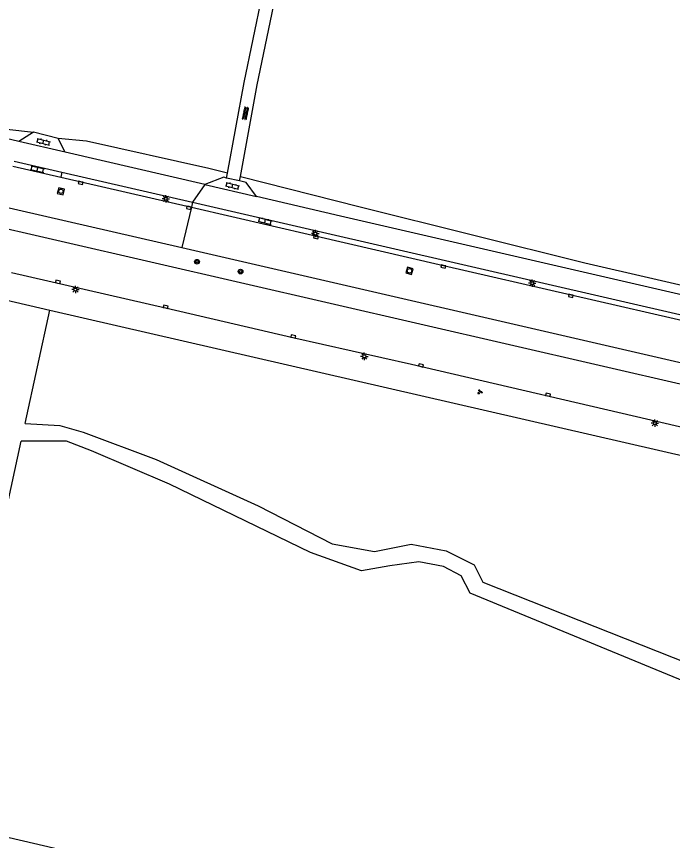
# Model space of a CAD drawing. Extents: x 124000 to 129000, y 395500 to 397503.
# Drawn here: x 128012.2 to 128122.6, y 397222.4 to 397361.1 of the extents above; entities that cross this region are included whole.
import ezdxf

# ---------------------------------------------------------------- set-up
doc = ezdxf.new("R2010")
doc.units = 0
for name, color, linetype in [('gg-afsc-draadraster', 7, 'Continuous'), ('gg-afsc-hekwerk', 7, 'Continuous'), ('gg-knt-onverhard', 7, 'Continuous'), ('gg-knt-verharding', 7, 'Continuous'), ('gt-grn-weggrens', 7, 'Continuous'), ('gt-symb-boom', 7, 'Continuous'), ('gt-symb-groenvak', 7, 'Continuous'), ('gt-symb-klinker verharding', 7, 'Continuous'), ('gt-symb-kolk', 7, 'Continuous'), ('gt-symb-lichtmast', 7, 'Continuous'), ('gt-symb-overige verharding', 7, 'Continuous'), ('gt-symb-rioolschacht', 7, 'Continuous')]:
    doc.layers.add(name, color=color, linetype=linetype)

# ---------------------------------------------------------------- blocks, each defined once
blk = doc.blocks.new('gt0-KL1')
at = {"layer": 'gt-symb-klinker verharding'}
for p, q in [((-1.15, 0.3), (1.15, 0.3)), ((-1, -0.3), (-1, 0.3)), ((-0.5, 0.3), (-0.5, 0.45)), ((0, -0.3), (0, 0.3)), ((0.5, 0.3), (0.5, 0.45)), ((1, -0.3), (1, 0.3)), ((-1.15, -0.3), (1.15, -0.3)), ((-0.5, -0.45), (-0.5, -0.3)), ((0.5, -0.45), (0.5, -0.3))]:
    blk.add_line(p, q, dxfattribs=at)
blk = doc.blocks.new('gt0-OVH')
at = {"layer": 'gt-symb-overige verharding'}
for points in [[(-0.97, 0.3), (-0.97, 0.31), (-0.96, 0.32), (-0.97, 0.33), (-0.97, 0.34), (-0.98, 0.35), (-0.99, 0.35), (-1, 0.36), (-1.01, 0.35), (-1.02, 0.35), (-1.03, 0.34), (-1.03, 0.33), (-1.04, 0.32), (-1.03, 0.31), (-1.03, 0.3), (-1.02, 0.29), (-1.01, 0.29), (-1, 0.28), (-0.99, 0.29), (-0.98, 0.29)], [(-0.87, 0.11), (-0.87, 0.12), (-0.86, 0.13), (-0.87, 0.14), (-0.87, 0.15), (-0.88, 0.16), (-0.89, 0.16), (-0.9, 0.16), (-0.91, 0.16), (-0.92, 0.16), (-0.93, 0.15), (-0.93, 0.14), (-0.94, 0.13), (-0.93, 0.12), (-0.93, 0.11), (-0.92, 0.1), (-0.91, 0.09), (-0.9, 0.09), (-0.89, 0.09), (-0.88, 0.1)], [(-0.77, 0.3), (-0.77, 0.31), (-0.76, 0.32), (-0.77, 0.33), (-0.77, 0.34), (-0.78, 0.35), (-0.79, 0.35), (-0.8, 0.36), (-0.81, 0.35), (-0.82, 0.35), (-0.83, 0.34), (-0.83, 0.33), (-0.84, 0.32), (-0.83, 0.31), (-0.83, 0.3), (-0.82, 0.29), (-0.81, 0.29), (-0.8, 0.28), (-0.79, 0.29), (-0.78, 0.29)], [(-0.67, 0.11), (-0.67, 0.12), (-0.66, 0.13), (-0.67, 0.14), (-0.67, 0.15), (-0.68, 0.16), (-0.69, 0.16), (-0.7, 0.16), (-0.71, 0.16), (-0.72, 0.16), (-0.73, 0.15), (-0.73, 0.14), (-0.74, 0.13), (-0.73, 0.12), (-0.73, 0.11), (-0.72, 0.1), (-0.71, 0.09), (-0.7, 0.09), (-0.69, 0.09), (-0.68, 0.1)], [(-0.57, 0.3), (-0.57, 0.31), (-0.56, 0.32), (-0.57, 0.33), (-0.57, 0.34), (-0.58, 0.35), (-0.59, 0.35), (-0.6, 0.36), (-0.61, 0.35), (-0.62, 0.35), (-0.63, 0.34), (-0.63, 0.33), (-0.64, 0.32), (-0.63, 0.31), (-0.63, 0.3), (-0.62, 0.29), (-0.61, 0.29), (-0.6, 0.28), (-0.59, 0.29), (-0.58, 0.29)], [(-0.47, 0.11), (-0.47, 0.12), (-0.46, 0.13), (-0.47, 0.14), (-0.47, 0.15), (-0.48, 0.16), (-0.49, 0.16), (-0.5, 0.16), (-0.51, 0.16), (-0.52, 0.16), (-0.53, 0.15), (-0.53, 0.14), (-0.54, 0.13), (-0.53, 0.12), (-0.53, 0.11), (-0.52, 0.1), (-0.51, 0.09), (-0.5, 0.09), (-0.49, 0.09), (-0.48, 0.1)], [(-0.37, 0.3), (-0.37, 0.31), (-0.36, 0.32), (-0.37, 0.33), (-0.37, 0.34), (-0.38, 0.35), (-0.39, 0.35), (-0.4, 0.36), (-0.41, 0.35), (-0.42, 0.35), (-0.43, 0.34), (-0.43, 0.33), (-0.44, 0.32), (-0.43, 0.31), (-0.43, 0.3), (-0.42, 0.29), (-0.41, 0.29), (-0.4, 0.28), (-0.39, 0.29), (-0.38, 0.29)], [(-0.27, 0.11), (-0.27, 0.12), (-0.26, 0.13), (-0.27, 0.14), (-0.27, 0.15), (-0.28, 0.16), (-0.29, 0.16), (-0.3, 0.16), (-0.31, 0.16), (-0.32, 0.16), (-0.33, 0.15), (-0.33, 0.14), (-0.34, 0.13), (-0.33, 0.12), (-0.33, 0.11), (-0.32, 0.1), (-0.31, 0.09), (-0.3, 0.09), (-0.29, 0.09), (-0.28, 0.1)], [(-0.17, 0.3), (-0.17, 0.31), (-0.16, 0.32), (-0.17, 0.33), (-0.17, 0.34), (-0.18, 0.35), (-0.19, 0.35), (-0.2, 0.36), (-0.21, 0.35), (-0.22, 0.35), (-0.23, 0.34), (-0.23, 0.33), (-0.24, 0.32), (-0.23, 0.31), (-0.23, 0.3), (-0.22, 0.29), (-0.21, 0.29), (-0.2, 0.28), (-0.19, 0.29), (-0.18, 0.29)], [(-0.07, 0.11), (-0.07, 0.12), (-0.06, 0.13), (-0.07, 0.14), (-0.07, 0.15), (-0.08, 0.16), (-0.09, 0.16), (-0.1, 0.16), (-0.11, 0.16), (-0.12, 0.16), (-0.13, 0.15), (-0.13, 0.14), (-0.14, 0.13), (-0.13, 0.12), (-0.13, 0.11), (-0.12, 0.1), (-0.11, 0.09), (-0.1, 0.09), (-0.09, 0.09), (-0.08, 0.1)], [(0.03, 0.3), (0.03, 0.31), (0.04, 0.32), (0.03, 0.33), (0.03, 0.34), (0.02, 0.35), (0.01, 0.35), (0, 0.36), (-0.01, 0.35), (-0.02, 0.35), (-0.03, 0.34), (-0.03, 0.33), (-0.04, 0.32), (-0.03, 0.31), (-0.03, 0.3), (-0.02, 0.29), (-0.01, 0.29), (0, 0.28), (0.01, 0.29), (0.02, 0.29)], [(0.13, 0.11), (0.13, 0.12), (0.14, 0.13), (0.13, 0.14), (0.13, 0.15), (0.12, 0.16), (0.11, 0.16), (0.1, 0.16), (0.09, 0.16), (0.08, 0.16), (0.07, 0.15), (0.07, 0.14), (0.06, 0.13), (0.07, 0.12), (0.07, 0.11), (0.08, 0.1), (0.09, 0.09), (0.1, 0.09), (0.11, 0.09), (0.12, 0.1)], [(0.23, 0.3), (0.23, 0.31), (0.24, 0.32), (0.23, 0.33), (0.23, 0.34), (0.22, 0.35), (0.21, 0.35), (0.2, 0.36), (0.19, 0.35), (0.18, 0.35), (0.17, 0.34), (0.17, 0.33), (0.16, 0.32), (0.17, 0.31), (0.17, 0.3), (0.18, 0.29), (0.19, 0.29), (0.2, 0.28), (0.21, 0.29), (0.22, 0.29)], [(0.33, 0.11), (0.33, 0.12), (0.34, 0.13), (0.33, 0.14), (0.33, 0.15), (0.32, 0.16), (0.31, 0.16), (0.3, 0.16), (0.29, 0.16), (0.28, 0.16), (0.27, 0.15), (0.27, 0.14), (0.26, 0.13), (0.27, 0.12), (0.27, 0.11), (0.28, 0.1), (0.29, 0.09), (0.3, 0.09), (0.31, 0.09), (0.32, 0.1)], [(0.43, 0.3), (0.43, 0.31), (0.44, 0.32), (0.43, 0.33), (0.43, 0.34), (0.42, 0.35), (0.41, 0.35), (0.4, 0.36), (0.39, 0.35), (0.38, 0.35), (0.37, 0.34), (0.37, 0.33), (0.36, 0.32), (0.37, 0.31), (0.37, 0.3), (0.38, 0.29), (0.39, 0.29), (0.4, 0.28), (0.41, 0.29), (0.42, 0.29)], [(0.53, 0.11), (0.53, 0.12), (0.54, 0.13), (0.53, 0.14), (0.53, 0.15), (0.52, 0.16), (0.51, 0.16), (0.5, 0.16), (0.49, 0.16), (0.48, 0.16), (0.47, 0.15), (0.47, 0.14), (0.46, 0.13), (0.47, 0.12), (0.47, 0.11), (0.48, 0.1), (0.49, 0.09), (0.5, 0.09), (0.51, 0.09), (0.52, 0.1)], [(0.63, 0.3), (0.63, 0.31), (0.64, 0.32), (0.63, 0.33), (0.63, 0.34), (0.62, 0.35), (0.61, 0.35), (0.6, 0.36), (0.59, 0.35), (0.58, 0.35), (0.57, 0.34), (0.57, 0.33), (0.56, 0.32), (0.57, 0.31), (0.57, 0.3), (0.58, 0.29), (0.59, 0.29), (0.6, 0.28), (0.61, 0.29), (0.62, 0.29)], [(0.73, 0.11), (0.73, 0.12), (0.74, 0.13), (0.73, 0.14), (0.73, 0.15), (0.72, 0.16), (0.71, 0.16), (0.7, 0.16), (0.69, 0.16), (0.68, 0.16), (0.67, 0.15), (0.67, 0.14), (0.66, 0.13), (0.67, 0.12), (0.67, 0.11), (0.68, 0.1), (0.69, 0.09), (0.7, 0.09), (0.71, 0.09), (0.72, 0.1)], [(0.83, 0.3), (0.83, 0.31), (0.84, 0.32), (0.83, 0.33), (0.83, 0.34), (0.82, 0.35), (0.81, 0.35), (0.8, 0.36), (0.79, 0.35), (0.78, 0.35), (0.77, 0.34), (0.77, 0.33), (0.76, 0.32), (0.77, 0.31), (0.77, 0.3), (0.78, 0.29), (0.79, 0.29), (0.8, 0.28), (0.81, 0.29), (0.82, 0.29)], [(0.93, 0.11), (0.93, 0.12), (0.94, 0.13), (0.93, 0.14), (0.93, 0.15), (0.92, 0.16), (0.91, 0.16), (0.9, 0.16), (0.89, 0.16), (0.88, 0.16), (0.87, 0.15), (0.87, 0.14), (0.86, 0.13), (0.87, 0.12), (0.87, 0.11), (0.88, 0.1), (0.89, 0.09), (0.9, 0.09), (0.91, 0.09), (0.92, 0.1)], [(1.03, 0.3), (1.03, 0.31), (1.04, 0.32), (1.03, 0.33), (1.03, 0.34), (1.02, 0.35), (1.01, 0.35), (1, 0.36), (0.99, 0.35), (0.98, 0.35), (0.97, 0.34), (0.97, 0.33), (0.96, 0.32), (0.97, 0.31), (0.97, 0.3), (0.98, 0.29), (0.99, 0.29), (1, 0.28), (1.01, 0.29), (1.02, 0.29)], [(-0.97, -0.14), (-0.97, -0.13), (-0.96, -0.12), (-0.97, -0.11), (-0.97, -0.1), (-0.98, -0.09), (-0.99, -0.09), (-1, -0.08), (-1.01, -0.09), (-1.02, -0.09), (-1.03, -0.1), (-1.03, -0.11), (-1.04, -0.12), (-1.03, -0.13), (-1.03, -0.14), (-1.02, -0.15), (-1.01, -0.15), (-1, -0.16), (-0.99, -0.15), (-0.98, -0.15)], [(-0.87, -0.33), (-0.87, -0.32), (-0.86, -0.31), (-0.87, -0.3), (-0.87, -0.29), (-0.88, -0.28), (-0.89, -0.28), (-0.9, -0.28), (-0.91, -0.28), (-0.92, -0.28), (-0.93, -0.29), (-0.93, -0.3), (-0.94, -0.31), (-0.93, -0.32), (-0.93, -0.33), (-0.92, -0.34), (-0.91, -0.35), (-0.9, -0.35), (-0.89, -0.35), (-0.88, -0.34)], [(-0.77, -0.14), (-0.77, -0.13), (-0.76, -0.12), (-0.77, -0.11), (-0.77, -0.1), (-0.78, -0.09), (-0.79, -0.09), (-0.8, -0.08), (-0.81, -0.09), (-0.82, -0.09), (-0.83, -0.1), (-0.83, -0.11), (-0.84, -0.12), (-0.83, -0.13), (-0.83, -0.14), (-0.82, -0.15), (-0.81, -0.15), (-0.8, -0.16), (-0.79, -0.15), (-0.78, -0.15)], [(-0.67, -0.33), (-0.67, -0.32), (-0.66, -0.31), (-0.67, -0.3), (-0.67, -0.29), (-0.68, -0.28), (-0.69, -0.28), (-0.7, -0.28), (-0.71, -0.28), (-0.72, -0.28), (-0.73, -0.29), (-0.73, -0.3), (-0.74, -0.31), (-0.73, -0.32), (-0.73, -0.33), (-0.72, -0.34), (-0.71, -0.35), (-0.7, -0.35), (-0.69, -0.35), (-0.68, -0.34)], [(-0.57, -0.14), (-0.57, -0.13), (-0.56, -0.12), (-0.57, -0.11), (-0.57, -0.1), (-0.58, -0.09), (-0.59, -0.09), (-0.6, -0.08), (-0.61, -0.09), (-0.62, -0.09), (-0.63, -0.1), (-0.63, -0.11), (-0.64, -0.12), (-0.63, -0.13), (-0.63, -0.14), (-0.62, -0.15), (-0.61, -0.15), (-0.6, -0.16), (-0.59, -0.15), (-0.58, -0.15)], [(-0.47, -0.33), (-0.47, -0.32), (-0.46, -0.31), (-0.47, -0.3), (-0.47, -0.29), (-0.48, -0.28), (-0.49, -0.28), (-0.5, -0.28), (-0.51, -0.28), (-0.52, -0.28), (-0.53, -0.29), (-0.53, -0.3), (-0.54, -0.31), (-0.53, -0.32), (-0.53, -0.33), (-0.52, -0.34), (-0.51, -0.35), (-0.5, -0.35), (-0.49, -0.35), (-0.48, -0.34)], [(-0.37, -0.14), (-0.37, -0.13), (-0.36, -0.12), (-0.37, -0.11), (-0.37, -0.1), (-0.38, -0.09), (-0.39, -0.09), (-0.4, -0.08), (-0.41, -0.09), (-0.42, -0.09), (-0.43, -0.1), (-0.43, -0.11), (-0.44, -0.12), (-0.43, -0.13), (-0.43, -0.14), (-0.42, -0.15), (-0.41, -0.15), (-0.4, -0.16), (-0.39, -0.15), (-0.38, -0.15)], [(-0.27, -0.33), (-0.27, -0.32), (-0.26, -0.31), (-0.27, -0.3), (-0.27, -0.29), (-0.28, -0.28), (-0.29, -0.28), (-0.3, -0.28), (-0.31, -0.28), (-0.32, -0.28), (-0.33, -0.29), (-0.33, -0.3), (-0.34, -0.31), (-0.33, -0.32), (-0.33, -0.33), (-0.32, -0.34), (-0.31, -0.35), (-0.3, -0.35), (-0.29, -0.35), (-0.28, -0.34)], [(-0.17, -0.14), (-0.17, -0.13), (-0.16, -0.12), (-0.17, -0.11), (-0.17, -0.1), (-0.18, -0.09), (-0.19, -0.09), (-0.2, -0.08), (-0.21, -0.09), (-0.22, -0.09), (-0.23, -0.1), (-0.23, -0.11), (-0.24, -0.12), (-0.23, -0.13), (-0.23, -0.14), (-0.22, -0.15), (-0.21, -0.15), (-0.2, -0.16), (-0.19, -0.15), (-0.18, -0.15)], [(-0.07, -0.33), (-0.07, -0.32), (-0.06, -0.31), (-0.07, -0.3), (-0.07, -0.29), (-0.08, -0.28), (-0.09, -0.28), (-0.1, -0.28), (-0.11, -0.28), (-0.12, -0.28), (-0.13, -0.29), (-0.13, -0.3), (-0.14, -0.31), (-0.13, -0.32), (-0.13, -0.33), (-0.12, -0.34), (-0.11, -0.35), (-0.1, -0.35), (-0.09, -0.35), (-0.08, -0.34)], [(0.03, -0.14), (0.03, -0.13), (0.04, -0.12), (0.03, -0.11), (0.03, -0.1), (0.02, -0.09), (0.01, -0.09), (0, -0.08), (-0.01, -0.09), (-0.02, -0.09), (-0.03, -0.1), (-0.03, -0.11), (-0.04, -0.12), (-0.03, -0.13), (-0.03, -0.14), (-0.02, -0.15), (-0.01, -0.15), (0, -0.16), (0.01, -0.15), (0.02, -0.15)], [(0.13, -0.33), (0.13, -0.32), (0.14, -0.31), (0.13, -0.3), (0.13, -0.29), (0.12, -0.28), (0.11, -0.28), (0.1, -0.28), (0.09, -0.28), (0.08, -0.28), (0.07, -0.29), (0.07, -0.3), (0.06, -0.31), (0.07, -0.32), (0.07, -0.33), (0.08, -0.34), (0.09, -0.35), (0.1, -0.35), (0.11, -0.35), (0.12, -0.34)], [(0.23, -0.14), (0.23, -0.13), (0.24, -0.12), (0.23, -0.11), (0.23, -0.1), (0.22, -0.09), (0.21, -0.09), (0.2, -0.08), (0.19, -0.09), (0.18, -0.09), (0.17, -0.1), (0.17, -0.11), (0.16, -0.12), (0.17, -0.13), (0.17, -0.14), (0.18, -0.15), (0.19, -0.15), (0.2, -0.16), (0.21, -0.15), (0.22, -0.15)], [(0.33, -0.33), (0.33, -0.32), (0.34, -0.31), (0.33, -0.3), (0.33, -0.29), (0.32, -0.28), (0.31, -0.28), (0.3, -0.28), (0.29, -0.28), (0.28, -0.28), (0.27, -0.29), (0.27, -0.3), (0.26, -0.31), (0.27, -0.32), (0.27, -0.33), (0.28, -0.34), (0.29, -0.35), (0.3, -0.35), (0.31, -0.35), (0.32, -0.34)], [(0.43, -0.14), (0.43, -0.13), (0.44, -0.12), (0.43, -0.11), (0.43, -0.1), (0.42, -0.09), (0.41, -0.09), (0.4, -0.08), (0.39, -0.09), (0.38, -0.09), (0.37, -0.1), (0.37, -0.11), (0.36, -0.12), (0.37, -0.13), (0.37, -0.14), (0.38, -0.15), (0.39, -0.15), (0.4, -0.16), (0.41, -0.15), (0.42, -0.15)], [(0.53, -0.33), (0.53, -0.32), (0.54, -0.31), (0.53, -0.3), (0.53, -0.29), (0.52, -0.28), (0.51, -0.28), (0.5, -0.28), (0.49, -0.28), (0.48, -0.28), (0.47, -0.29), (0.47, -0.3), (0.46, -0.31), (0.47, -0.32), (0.47, -0.33), (0.48, -0.34), (0.49, -0.35), (0.5, -0.35), (0.51, -0.35), (0.52, -0.34)], [(0.63, -0.14), (0.63, -0.13), (0.64, -0.12), (0.63, -0.11), (0.63, -0.1), (0.62, -0.09), (0.61, -0.09), (0.6, -0.08), (0.59, -0.09), (0.58, -0.09), (0.57, -0.1), (0.57, -0.11), (0.56, -0.12), (0.57, -0.13), (0.57, -0.14), (0.58, -0.15), (0.59, -0.15), (0.6, -0.16), (0.61, -0.15), (0.62, -0.15)], [(0.73, -0.33), (0.73, -0.32), (0.74, -0.31), (0.73, -0.3), (0.73, -0.29), (0.72, -0.28), (0.71, -0.28), (0.7, -0.28), (0.69, -0.28), (0.68, -0.28), (0.67, -0.29), (0.67, -0.3), (0.66, -0.31), (0.67, -0.32), (0.67, -0.33), (0.68, -0.34), (0.69, -0.35), (0.7, -0.35), (0.71, -0.35), (0.72, -0.34)], [(0.83, -0.14), (0.83, -0.13), (0.84, -0.12), (0.83, -0.11), (0.83, -0.1), (0.82, -0.09), (0.81, -0.09), (0.8, -0.08), (0.79, -0.09), (0.78, -0.09), (0.77, -0.1), (0.77, -0.11), (0.76, -0.12), (0.77, -0.13), (0.77, -0.14), (0.78, -0.15), (0.79, -0.15), (0.8, -0.16), (0.81, -0.15), (0.82, -0.15)], [(0.93, -0.33), (0.93, -0.32), (0.94, -0.31), (0.93, -0.3), (0.93, -0.29), (0.92, -0.28), (0.91, -0.28), (0.9, -0.28), (0.89, -0.28), (0.88, -0.28), (0.87, -0.29), (0.87, -0.3), (0.86, -0.31), (0.87, -0.32), (0.87, -0.33), (0.88, -0.34), (0.89, -0.35), (0.9, -0.35), (0.91, -0.35), (0.92, -0.34)], [(1.03, -0.14), (1.03, -0.13), (1.04, -0.12), (1.03, -0.11), (1.03, -0.1), (1.02, -0.09), (1.01, -0.09), (1, -0.08), (0.99, -0.09), (0.98, -0.09), (0.97, -0.1), (0.97, -0.11), (0.96, -0.12), (0.97, -0.13), (0.97, -0.14), (0.98, -0.15), (0.99, -0.15), (1, -0.16), (1.01, -0.15), (1.02, -0.15)]]:
    blk.add_lwpolyline(points, close=True, dxfattribs=at)
blk = doc.blocks.new('gt0-KOLK')
at = {"layer": 'gt-symb-kolk'}
blk.add_lwpolyline([(0, 0), (0.38, 0), (0.38, 0.4), (-0.38, 0.4), (-0.38, 0), (0, 0)], dxfattribs=at)
blk = doc.blocks.new('gt0-RS')
at = {"layer": 'gt-symb-rioolschacht'}
blk.add_lwpolyline([(-0.5, -0.5), (0.5, -0.5), (0.5, 0.5), (-0.5, 0.5)], close=True, dxfattribs=at)
blk.add_circle((0, 0), 0.375, dxfattribs=at)
blk = doc.blocks.new('gt0-LMAST')
at = {"layer": 'gt-symb-lichtmast'}
for p, q in [((-0.18, 0.17), (-0.45, 0.44)), ((-0.01, 0.25), (-0.01, 0.62)), ((0.17, 0.17), (0.44, 0.44)), ((-0.26, 0), (-0.63, 0)), ((-0.18, -0.18), (-0.45, -0.45)), ((-0.01, -0.25), (-0.01, -0.63)), ((0.44, -0.45), (0.17, -0.18)), ((0.24, 0), (0.62, 0))]:
    blk.add_line(p, q, dxfattribs=at)
blk.add_circle((-0.01, 0), 0.25, dxfattribs=at)
blk = doc.blocks.new('gt0-BOOM')
at = {"layer": 'gt-symb-boom'}
for radius in [0.4, 0.2]:
    blk.add_circle((0, 0), radius, dxfattribs=at)
blk = doc.blocks.new('gt0-GRVAK')
at = {"layer": 'gt-symb-groenvak'}
for p, q in [((-0.11, 0.19), (-0.23, 0.24)), ((-0.18, 0.15), (0.09, 0.15)), ((-0.09, 0.21), (-0.16, 0.32)), ((-0.05, 0.21), (-0.05, 0.39)), ((0, 0.21), (0.06, 0.32)), ((0.01, 0.19), (0.13, 0.24)), ((0.26, -0.05), (0.2, 0.06)), ((0.3, -0.05), (0.3, 0.13)), ((0.35, -0.05), (0.41, 0.06)), ((-0.25, -0.23), (-0.36, -0.18)), ((-0.32, -0.26), (-0.05, -0.26)), ((-0.23, -0.21), (-0.29, -0.09)), ((-0.18, -0.2), (-0.18, -0.02)), ((-0.14, -0.21), (-0.07, -0.09)), ((-0.12, -0.23), (0, -0.18)), ((0.24, -0.07), (0.12, -0.02)), ((0.17, -0.11), (0.44, -0.11)), ((0.37, -0.07), (0.49, -0.02))]:
    blk.add_line(p, q, dxfattribs=at)

msp = doc.modelspace()

# ---------------------------------------------------------------- linework, layer by layer
at = {"layer": 'gg-afsc-draadraster'}
for p, q in [((128010.36, 397313.41), (128017.81, 397311.69)), ((128017.81, 397311.69), (128138.64, 397283.86))]:
    msp.add_line(p, q, dxfattribs=at)
at = {"layer": 'gg-afsc-hekwerk'}
for p, q in [((128010.57, 397342.15), (128015.09, 397341.64)), ((128019.21, 397340.57), (128015.09, 397341.64)), ((128023.96, 397340.14), (128019.21, 397340.57))]:
    msp.add_line(p, q, dxfattribs=at)
for points in [[(128047.71, 397334.74), (128044.56, 397335.54), (128023.96, 397340.14)], [(128049.88, 397334.19), (128070.05, 397329.08), (128107.84, 397319.67), (128177.95, 397303.48), (128192.43, 397300.16)]]:
    msp.add_lwpolyline(points, dxfattribs=at)
at = {"layer": 'gg-knt-onverhard'}
for p, q in [((128047.56, 397333.93), (128047.71, 397334.74)), ((128049.74, 397333.43), (128049.88, 397334.19)), ((128013.67, 397292.61), (128017.81, 397311.69))]:
    msp.add_line(p, q, dxfattribs=at)
for points in [[(128047.71, 397334.74), (128050.52, 397350.02), (128056.57, 397379.24), (128061.75, 397400.74)], [(128049.88, 397334.19), (128052.7, 397349.59), (128058.74, 397378.75), (128063.98, 397400.46)], [(128013.67, 397292.61), (128019.49, 397292.27), (128023.42, 397291.14), (128035.7, 397286.55), (128052.85, 397278.77), (128065.31, 397272.39), (128072.43, 397271.08), (128078.61, 397272.3), (128084.52, 397271.17), (128089.2, 397268.83), (128090.7, 397265.92), (128130.75, 397250.03)], [(128118.57, 397197.81), (128009.26, 397223.3), (127999.43, 397221.34), (127998.68, 397223.62), (128013.02, 397289.62)], [(128130.03, 397246.93), (128088.55, 397264.07), (128087.05, 397266.97), (128084.05, 397268.57), (128079.93, 397269.32), (128075.05, 397268.66), (128070.28, 397267.82), (128061.65, 397270.91), (128037.97, 397282.4), (128024.85, 397288.02), (128020.64, 397289.62), (128013.02, 397289.62)]]:
    msp.add_lwpolyline(points, dxfattribs=at)
at = {"layer": 'gg-knt-verharding'}
for p, q in [((127899.8, 397354.51), (128040.02, 397322.21)), ((128015.09, 397341.64), (128012.6, 397340.08)), ((128020.37, 397338.28), (128012.6, 397340.08)), ((128020.37, 397338.28), (128019.21, 397340.57)), ((128043.92, 397332.82), (128020.37, 397338.28)), ((128011.81, 397336.78), (128019.86, 397334.93)), ((128011.6, 397335.92), (128019.67, 397334.07)), ((128019.86, 397334.93), (128019.67, 397334.07)), ((128019.67, 397334.07), (128041.66, 397329.03)), ((128019.86, 397334.93), (128041.83, 397329.86)), ((128049.74, 397333.43), (128047.56, 397333.93)), ((128043.92, 397332.82), (128052.57, 397330.81)), ((128041.83, 397329.86), (128041.66, 397329.03)), ((128041.83, 397329.86), (128062.22, 397325.16)), ((128041.66, 397329.03), (128062.01, 397324.33)), ((128062.22, 397325.16), (128062.01, 397324.33)), ((128040.02, 397322.21), (128294.02, 397263.7))]:
    msp.add_line(p, q, dxfattribs=at)
for points in [[(128012.6, 397340.08), (128003.73, 397342.13), (127935.99, 397357.71), (127921.87, 397360.97)], [(127898.99, 397351.11), (128125.33, 397298.95), (128159.46, 397291.05)], [(128047.56, 397333.93), (128047.07, 397334.05), (128043.92, 397332.82)], [(128052.57, 397330.81), (128050.84, 397333.17), (128049.74, 397333.43)], [(128250.16, 397285.25), (128207.68, 397294.98), (128066.75, 397327.52), (128052.57, 397330.81)], [(128062.01, 397324.33), (128084.07, 397319.22), (128127.01, 397309.33), (128148.39, 397304.44), (128169.83, 397299.46), (128246.33, 397281.81)], [(128062.22, 397325.16), (128175.41, 397299.07), (128214.25, 397290.2), (128246.53, 397282.69)], [(128011.39, 397318.04), (128037.27, 397312.07), (128058.73, 397307.09), (128078.66, 397302.58), (128123.05, 397292.3), (128138.45, 397288.79)]]:
    msp.add_lwpolyline(points, dxfattribs=at)
at = {"layer": 'gt-grn-weggrens'}
for p, q in [((128043.92, 397332.82), (128041.83, 397329.86)), ((128041.66, 397329.03), (128040.02, 397322.21))]:
    msp.add_line(p, q, dxfattribs=at)

# ---------------------------------------------------------------- block references
at = {"layer": 'gt-symb-boom'}
for p in [(128042.58, 397319.84), (128049.91, 397318.19)]:
    msp.add_blockref('gt0-BOOM', p, dxfattribs=at)
at = {"layer": 'gt-symb-groenvak'}
msp.add_blockref('gt0-GRVAK', (128090.16, 397297.93), dxfattribs=at)
at = {"layer": 'gt-symb-klinker verharding'}
for p, rotation in [((128016.74, 397340.02), -14.536509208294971), ((128015.73, 397335.42), -12.186840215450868), ((128048.55, 397332.61), -14.481034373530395), ((128054.04, 397326.69), -14.481034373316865)]:
    msp.add_blockref('gt0-KL1', p, dxfattribs=dict(at, rotation=rotation))
at = {"layer": 'gt-symb-kolk'}
for p, rotation in [((128023.05, 397333.29), 167.05981811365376), ((128041.25, 397329.13), 167.11668164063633), ((128062.65, 397324.18), 166.98542394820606), ((128084.07, 397319.22), 166.96001934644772), ((128019.13, 397316.25), -12.981310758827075), ((128105.53, 397314.28), 167.04228070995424), ((128037.27, 397312.07), -13.057525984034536), ((128058.73, 397307.09), -12.758126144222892), ((128080.23, 397302.21), -13.329697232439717), ((128101.61, 397297.27), -13.01457605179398)]:
    msp.add_blockref('gt0-KOLK', p, dxfattribs=dict(at, rotation=rotation))
at = {"layer": 'gt-symb-lichtmast'}
for p in [(128037.34, 397330.44), (128062.5, 397324.58), (128098.99, 397316.22), (128022.12, 397315.16), (128070.74, 397303.92), (128119.63, 397292.67)]:
    msp.add_blockref('gt0-LMAST', p, dxfattribs=at)
at = {"layer": 'gt-symb-overige verharding', "rotation": 78.34159837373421}
msp.add_blockref('gt0-OVH', (128050.74, 397344.82), dxfattribs=at)
at = {"layer": 'gt-symb-rioolschacht'}
for p, rotation in [((128019.68, 397331.7), -13.887484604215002), ((128078.34, 397318.31), -17.712696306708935)]:
    msp.add_blockref('gt0-RS', p, dxfattribs=dict(at, rotation=rotation))

doc.saveas('drawing.dxf')
